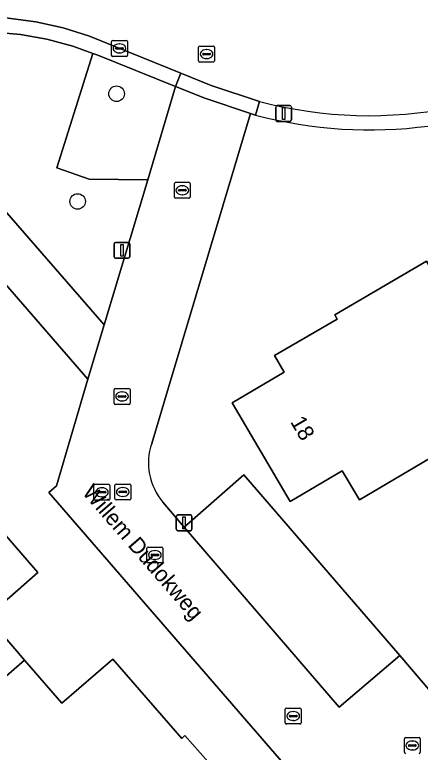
# Model space of a CAD drawing. Extents: x 159352 to 160617, y 385888 to 387323.
# Drawn here: x 160273.33 to 160298.84, y 386422.69 to 386469.07 of the extents above; entities that cross this region are included whole.
import ezdxf

# ---------------------------------------------------------------- set-up
doc = ezdxf.new("R2010")
doc.units = 0
for name, color, linetype in [('IMGEO_Boom', 7, 'Continuous'), ('IMGEO_Erf', 7, 'Continuous'), ('IMGEO_Groenvoorziening', 7, 'Continuous'), ('IMGEO_Kolk', 7, 'Continuous'), ('IMGEO_Lichtmast', 7, 'Continuous'), ('IMGEO_Openbare_ruimte_label', 7, 'Continuous'), ('IMGEO_Pand', 7, 'Continuous'), ('IMGEO_Pand_nummerreeks', 7, 'Continuous'), ('IMGEO_Parkeervlak_open', 7, 'Continuous'), ('IMGEO_Rijbaan_lokaal_open', 7, 'Continuous'), ('IMGEO_Rioolput', 7, 'Continuous'), ('IMGEO_Voetpad_open', 7, 'Continuous')]:
    doc.layers.add(name, color=color, linetype=linetype)

msp = doc.modelspace()

# ---------------------------------------------------------------- linework, layer by layer
at = {"layer": 'IMGEO_Boom'}
for centre in [(160279.736, 386464.107), (160277.284, 386457.33)]:
    msp.add_circle(centre, 0.489, dxfattribs=at)
at = {"layer": 'IMGEO_Erf'}
for points in [[(160282.655, 386438.417), (160283.982, 386436.851), (160287.744, 386440.125), (160297.549, 386428.762), (160299.519, 386426.479), (160345.818, 386453.664), (160350.519, 386456.414), (160336.2, 386481.011), (160318.165, 386470.564), (160309.647, 386465.615)], [(160288.485, 386462.768), (160288.166, 386462.855), (160283.005, 386445.62), (160281.947, 386442.111)]]:
    msp.add_lwpolyline(points, dxfattribs=at)
for points in [[(160354.242, 386455.443), (160347.224, 386451.331), (160348.417, 386449.368), (160294.155, 386417.447), (160275.475, 386439.018), (160275.952, 386439.443), (160277.935, 386446.16), (160261.395, 386465.192), (160260.458, 386464.58), (160235.988, 386447.162), (160271.317, 386406.276), (160288.701, 386386.157), (160367.751, 386432.334)], [(160287.012, 386444.672), (160290.274, 386446.597), (160289.676, 386447.645), (160293.611, 386449.93), (160293.461, 386450.193), (160299.241, 386453.57), (160301.852, 386449.14), (160302.24, 386449.369), (160305.106, 386444.509), (160295.014, 386438.561), (160293.937, 386440.389), (160290.662, 386438.459)], [(160283.847, 386423.547), (160284.029, 386423.746), (160287.418, 386419.914), (160283.643, 386416.636), (160283.137, 386416.196), (160282.841, 386416.535), (160278.952, 386413.158), (160271.792, 386421.402), (160270.9, 386420.628), (160268.315, 386423.603), (160265.785, 386426.515), (160266.676, 386427.289), (160262.762, 386431.796), (160259.483, 386435.57), (160263.378, 386438.954), (160263.082, 386439.293), (160267.362, 386443.01), (160270.687, 386439.159), (160270.466, 386438.961), (160274.782, 386433.987), (160271.591, 386431.198), (160273.944, 386428.484), (160276.298, 386425.769), (160279.504, 386428.548)]]:
    msp.add_lwpolyline(points, close=True, dxfattribs=at)
for centre, radius, start, end in [((160295.647, 386489.609), 27.78, 255.0607, 300.2637), ((160285.522, 386440.881), 3.781, 161.0211, 220.6786)]:
    msp.add_arc(centre, radius, start, end, dxfattribs=at)
at = {"layer": 'IMGEO_Groenvoorziening'}
for points in [[(160278.238, 386466.642), (160276.981, 386467.106), (160275.356, 386467.546), (160273.699, 386467.838), (160272.022, 386467.982), (160270.339, 386467.975), (160268.663, 386467.817), (160267.008, 386467.511), (160265.671, 386467.149), (160265.708, 386464.787), (160278.961, 386449.572), (160281.696, 386458.696), (160278.006, 386458.731), (160275.97, 386459.455)], [(160283.452, 386464.555), (160278.56, 386466.523), (160278.238, 386466.642), (160275.97, 386459.455), (160278.006, 386458.731), (160281.696, 386458.696)]]:
    msp.add_lwpolyline(points, close=True, dxfattribs=at)
at = {"layer": 'IMGEO_Kolk'}
for p, q in [((160279.417, 386466.531), (160279.417, 386467.383)), ((160279.492, 386467.457), (160280.344, 386467.457)), ((160280.418, 386467.383), (160280.418, 386466.531)), ((160279.676, 386466.951), (160279.676, 386466.963)), ((160280.114, 386466.914), (160279.716, 386466.914)), ((160279.719, 386467), (160280.117, 386467)), ((160279.905, 386467.237), (160279.93, 386467.237)), ((160280.16, 386466.963), (160280.16, 386466.951)), ((160280.344, 386466.457), (160279.492, 386466.457)), ((160279.928, 386466.677), (160279.903, 386466.677)), ((160283.448, 386458.534), (160284.3, 386458.534)), ((160283.373, 386457.608), (160283.373, 386458.46)), ((160283.675, 386458.077), (160284.073, 386458.077)), ((160283.861, 386458.314), (160283.886, 386458.314)), ((160284.374, 386458.46), (160284.374, 386457.608)), ((160283.632, 386458.028), (160283.632, 386458.04)), ((160284.07, 386457.991), (160283.672, 386457.991)), ((160283.884, 386457.754), (160283.859, 386457.754)), ((160284.116, 386458.04), (160284.116, 386458.028)), ((160284.3, 386457.534), (160283.448, 386457.534)), ((160279.656, 386445.568), (160280.508, 386445.568)), ((160279.581, 386444.642), (160279.581, 386445.494)), ((160279.84, 386445.062), (160279.84, 386445.074)), ((160279.883, 386445.111), (160280.281, 386445.111)), ((160280.069, 386445.348), (160280.094, 386445.348)), ((160280.324, 386445.074), (160280.324, 386445.062)), ((160280.582, 386445.494), (160280.582, 386444.642)), ((160280.278, 386445.025), (160279.88, 386445.025)), ((160280.092, 386444.788), (160280.067, 386444.788)), ((160280.508, 386444.568), (160279.656, 386444.568)), ((160281.644, 386434.667), (160281.644, 386435.519)), ((160281.719, 386435.593), (160282.571, 386435.593)), ((160282.132, 386435.373), (160282.157, 386435.373)), ((160282.645, 386435.519), (160282.645, 386434.667)), ((160281.903, 386435.087), (160281.903, 386435.099)), ((160282.341, 386435.05), (160281.943, 386435.05)), ((160281.946, 386435.136), (160282.344, 386435.136)), ((160282.387, 386435.099), (160282.387, 386435.087)), ((160282.571, 386434.593), (160281.719, 386434.593)), ((160282.155, 386434.813), (160282.13, 386434.813)), ((160290.35, 386424.537), (160290.35, 386425.389)), ((160290.425, 386425.463), (160291.277, 386425.463)), ((160290.838, 386425.243), (160290.863, 386425.243)), ((160291.351, 386425.389), (160291.351, 386424.537)), ((160290.609, 386424.957), (160290.609, 386424.969)), ((160291.047, 386424.92), (160290.649, 386424.92)), ((160290.652, 386425.006), (160291.05, 386425.006)), ((160290.861, 386424.683), (160290.836, 386424.683)), ((160291.093, 386424.969), (160291.093, 386424.957)), ((160291.277, 386424.463), (160290.425, 386424.463))]:
    msp.add_line(p, q, dxfattribs=at)
for points in [[(160279.417, 386466.531), (160279.417, 386467.383)], [(160279.492, 386467.457), (160280.344, 386467.457)], [(160280.418, 386467.383), (160280.418, 386466.531)], [(160280.344, 386466.457), (160279.492, 386466.457)], [(160283.448, 386458.534), (160284.3, 386458.534)], [(160283.373, 386457.608), (160283.373, 386458.46)], [(160284.374, 386458.46), (160284.374, 386457.608)], [(160284.3, 386457.534), (160283.448, 386457.534)], [(160279.656, 386445.568), (160280.508, 386445.568)], [(160279.581, 386444.642), (160279.581, 386445.494)], [(160280.582, 386445.494), (160280.582, 386444.642)], [(160280.508, 386444.568), (160279.656, 386444.568)], [(160281.644, 386434.667), (160281.644, 386435.519)], [(160281.719, 386435.593), (160282.571, 386435.593)], [(160282.645, 386435.519), (160282.645, 386434.667)], [(160282.571, 386434.593), (160281.719, 386434.593)], [(160290.35, 386424.537), (160290.35, 386425.389)], [(160290.425, 386425.463), (160291.277, 386425.463)], [(160291.351, 386425.389), (160291.351, 386424.537)], [(160291.277, 386424.463), (160290.425, 386424.463)]]:
    msp.add_lwpolyline(points, dxfattribs=at)
for centre, radius, start, end in [((160279.494, 386467.381), 0.0765, 91.552, 178.448), ((160279.494, 386467.381), 0.0765, 91.552, 178.448), ((160280.342, 386467.381), 0.0765, 1.552, 88.448), ((160280.342, 386467.381), 0.0765, 1.552, 88.448), ((160279.716, 386466.96), 0.0403, 85.8775, 175.7526), ((160279.713, 386466.95), 0.0366, 178.938, 274.7102), ((160280.117, 386466.957), 0.043, 264.8664, 352.4533), ((160280.121, 386466.962), 0.0386, 1.7309, 96.639), ((160279.494, 386466.533), 0.0765, 181.552, 268.448), ((160279.494, 386466.533), 0.0765, 181.552, 268.448), ((160280.342, 386466.533), 0.0765, 271.552, 358.448), ((160280.342, 386466.533), 0.0765, 271.552, 358.448), ((160283.45, 386458.458), 0.0765, 91.552, 178.448), ((160283.45, 386458.458), 0.0765, 91.552, 178.448), ((160284.298, 386458.458), 0.0765, 1.552, 88.448), ((160284.298, 386458.458), 0.0765, 1.552, 88.448), ((160283.672, 386458.037), 0.0403, 85.8775, 175.7526), ((160284.077, 386458.039), 0.0386, 1.7309, 96.639), ((160283.45, 386457.61), 0.0765, 181.552, 268.448), ((160283.45, 386457.61), 0.0765, 181.552, 268.448), ((160283.669, 386458.027), 0.0366, 178.938, 274.7102), ((160284.073, 386458.034), 0.043, 264.8664, 352.4533), ((160284.298, 386457.61), 0.0765, 271.552, 358.448), ((160284.298, 386457.61), 0.0765, 271.552, 358.448), ((160279.658, 386445.492), 0.0765, 91.552, 178.448), ((160279.658, 386445.492), 0.0765, 91.552, 178.448), ((160280.506, 386445.492), 0.0765, 1.552, 88.448), ((160280.506, 386445.492), 0.0765, 1.552, 88.448), ((160279.88, 386445.071), 0.0403, 85.8775, 175.7526), ((160279.877, 386445.061), 0.0366, 178.938, 274.7102), ((160280.281, 386445.068), 0.043, 264.8664, 352.4533), ((160280.285, 386445.073), 0.0386, 1.7309, 96.639), ((160279.658, 386444.644), 0.0765, 181.552, 268.448), ((160279.658, 386444.644), 0.0765, 181.552, 268.448), ((160280.506, 386444.644), 0.0765, 271.552, 358.448), ((160280.506, 386444.644), 0.0765, 271.552, 358.448), ((160281.721, 386435.517), 0.0765, 91.552, 178.448), ((160281.721, 386435.517), 0.0765, 91.552, 178.448), ((160282.569, 386435.517), 0.0765, 1.552, 88.448), ((160282.569, 386435.517), 0.0765, 1.552, 88.448), ((160281.943, 386435.096), 0.0403, 85.8775, 175.7526), ((160281.94, 386435.086), 0.0366, 178.938, 274.7102), ((160282.344, 386435.093), 0.043, 264.8664, 352.4533), ((160282.348, 386435.098), 0.0386, 1.7309, 96.639), ((160281.721, 386434.669), 0.0765, 181.552, 268.448), ((160281.721, 386434.669), 0.0765, 181.552, 268.448), ((160282.569, 386434.669), 0.0765, 271.552, 358.448), ((160282.569, 386434.669), 0.0765, 271.552, 358.448), ((160290.427, 386425.387), 0.0765, 91.552, 178.448), ((160290.427, 386425.387), 0.0765, 91.552, 178.448), ((160291.275, 386425.387), 0.0765, 1.552, 88.448), ((160291.275, 386425.387), 0.0765, 1.552, 88.448), ((160290.649, 386424.966), 0.0403, 85.8775, 175.7526), ((160290.646, 386424.956), 0.0366, 178.938, 274.7102), ((160291.05, 386424.963), 0.043, 264.8664, 352.4533), ((160291.054, 386424.968), 0.0386, 1.7309, 96.639), ((160290.427, 386424.539), 0.0765, 181.552, 268.448), ((160290.427, 386424.539), 0.0765, 181.552, 268.448), ((160291.275, 386424.539), 0.0765, 271.552, 358.448), ((160291.275, 386424.539), 0.0765, 271.552, 358.448)]:
    msp.add_arc(centre, radius, start, end, dxfattribs=at)
for centre, major_axis, ratio, start_param, end_param in [((160279.904, 386466.957), (-0.387, 0.002), 0.722429, 4.712389, 7.853982), ((160279.929, 386466.957), (-0.39, 0.002), 0.717154, 1.570796, 4.712389), ((160283.86, 386458.034), (-0.387, 0.002), 0.722429, 4.712389, 7.853982), ((160283.885, 386458.034), (-0.39, 0.002), 0.717154, 1.570796, 4.712389), ((160280.068, 386445.068), (-0.387, 0.002), 0.722429, 4.712389, 7.853982), ((160280.093, 386445.068), (-0.39, 0.002), 0.717154, 1.570796, 4.712389), ((160282.131, 386435.093), (-0.387, 0.002), 0.722429, 4.712389, 7.853982), ((160282.156, 386435.093), (-0.39, 0.002), 0.717154, 1.570796, 4.712389), ((160290.837, 386424.963), (-0.387, 0.002), 0.722429, 4.712389, 7.853982), ((160290.862, 386424.963), (-0.39, 0.002), 0.717154, 1.570796, 4.712389)]:
    msp.add_ellipse(centre, major_axis=major_axis, ratio=ratio, start_param=start_param, end_param=end_param, dxfattribs=at)
at = {"layer": 'IMGEO_Lichtmast'}
for p, q in [((160289.75, 386462.47), (160289.75, 386463.27)), ((160289.75, 386463.27), (160289.75, 386462.47)), ((160289.85, 386463.37), (160290.64, 386463.37)), ((160290.64, 386463.37), (160289.85, 386463.37)), ((160290.74, 386463.27), (160290.74, 386462.47)), ((160290.74, 386462.47), (160290.74, 386463.27)), ((160290.64, 386462.37), (160289.85, 386462.37)), ((160289.85, 386462.37), (160290.64, 386462.37)), ((160279.576, 386453.857), (160279.576, 386454.657)), ((160279.576, 386454.657), (160279.576, 386453.857)), ((160279.676, 386454.757), (160280.466, 386454.757)), ((160280.466, 386454.757), (160279.676, 386454.757)), ((160280.566, 386454.657), (160280.566, 386453.857)), ((160280.566, 386453.857), (160280.566, 386454.657)), ((160280.466, 386453.757), (160279.676, 386453.757)), ((160279.676, 386453.757), (160280.466, 386453.757)), ((160283.488, 386436.716), (160283.488, 386437.516)), ((160283.488, 386437.516), (160283.488, 386436.716)), ((160283.588, 386437.616), (160284.378, 386437.616)), ((160284.378, 386437.616), (160283.588, 386437.616)), ((160284.478, 386437.516), (160284.478, 386436.716)), ((160284.478, 386436.716), (160284.478, 386437.516)), ((160284.378, 386436.616), (160283.588, 386436.616)), ((160283.588, 386436.616), (160284.378, 386436.616))]:
    msp.add_line(p, q, dxfattribs=at)
for points in [[(160290.17, 386463.245), (160290.32, 386463.245), (160290.32, 386462.495), (160290.17, 386462.495), (160290.17, 386463.245)], [(160279.996, 386454.632), (160280.146, 386454.632), (160280.146, 386453.882), (160279.996, 386453.882), (160279.996, 386454.632)], [(160283.908, 386437.491), (160284.058, 386437.491), (160284.058, 386436.741), (160283.908, 386436.741), (160283.908, 386437.491)]]:
    msp.add_lwpolyline(points, dxfattribs=at)
for centre, start, end in [((160289.85, 386463.27), 90, 180), ((160289.85, 386463.27), 90, 180), ((160290.64, 386463.27), 0, 90), ((160290.64, 386463.27), 360, 90), ((160289.85, 386462.47), 180, 270), ((160289.85, 386462.47), 180, 270), ((160290.64, 386462.47), 270, 0), ((160290.64, 386462.47), 270, 0), ((160279.676, 386454.657), 90, 180), ((160279.676, 386454.657), 90, 180), ((160280.466, 386454.657), 0, 90), ((160280.466, 386454.657), 360, 90), ((160279.676, 386453.857), 180, 270), ((160279.676, 386453.857), 180, 270), ((160280.466, 386453.857), 270, 0), ((160280.466, 386453.857), 270, 0), ((160283.588, 386437.516), 90, 180), ((160283.588, 386437.516), 90, 180), ((160284.378, 386437.516), 0, 90), ((160284.378, 386437.516), 360, 90), ((160283.588, 386436.716), 180, 270), ((160283.588, 386436.716), 180, 270), ((160284.378, 386436.716), 270, 0), ((160284.378, 386436.716), 270, 0)]:
    msp.add_arc(centre, 0.1, start, end, dxfattribs=at)
at = {"layer": 'IMGEO_Pand'}
for points in [[(160290.662, 386438.459), (160293.937, 386440.389), (160295.014, 386438.561), (160305.106, 386444.509), (160302.24, 386449.369), (160301.852, 386449.14), (160299.241, 386453.57), (160293.461, 386450.193), (160293.611, 386449.93), (160289.676, 386447.645), (160290.274, 386446.597), (160287.012, 386444.672)], [(160273.944, 386428.484), (160271.591, 386431.198), (160274.782, 386433.987), (160270.466, 386438.961), (160270.687, 386439.159), (160267.362, 386443.01), (160263.082, 386439.293), (160263.378, 386438.954), (160259.483, 386435.57), (160262.762, 386431.796), (160266.676, 386427.289), (160265.785, 386426.515), (160268.315, 386423.603)], [(160268.315, 386423.603), (160270.9, 386420.628), (160271.792, 386421.402), (160278.952, 386413.158), (160282.841, 386416.535), (160283.137, 386416.196), (160283.643, 386416.636), (160287.418, 386419.914), (160284.029, 386423.746), (160283.847, 386423.547), (160279.504, 386428.548), (160276.298, 386425.769), (160273.944, 386428.484)]]:
    msp.add_lwpolyline(points, close=True, dxfattribs=at)
at = {"layer": 'IMGEO_Parkeervlak_open'}
msp.add_lwpolyline([(160293.743, 386425.529), (160297.549, 386428.762), (160287.744, 386440.125), (160283.982, 386436.851)], close=True, dxfattribs=at)
at = {"layer": 'IMGEO_Rijbaan_lokaal_open'}
for points in [[(160265.1, 386467.933), (160265.35, 386468.009), (160265.947, 386468.192), (160267.658, 386468.591), (160269.397, 386468.836), (160271.152, 386468.924), (160272.908, 386468.856), (160274.65, 386468.631), (160276.365, 386468.251), (160278.04, 386467.719), (160283.776, 386465.393), (160285.691, 386464.616), (160288.732, 386463.62)], [(160281.947, 386442.111), (160283.005, 386445.62), (160288.166, 386462.855), (160285.287, 386463.833), (160283.452, 386464.555), (160281.696, 386458.696), (160278.961, 386449.572), (160277.935, 386446.16), (160275.952, 386439.443), (160275.475, 386439.018), (160294.155, 386417.447), (160348.417, 386449.368)], [(160348.417, 386449.368), (160347.224, 386451.331), (160345.818, 386453.664), (160299.519, 386426.479), (160297.549, 386428.762), (160293.743, 386425.529), (160283.982, 386436.851), (160282.655, 386438.417)]]:
    msp.add_lwpolyline(points, dxfattribs=at)
for centre, radius, start, end in [((160295.627, 386489.8), 27.073, 255.2455, 281.3848), ((160285.522, 386440.881), 3.781, 161.0211, 220.6786)]:
    msp.add_arc(centre, radius, start, end, dxfattribs=at)
at = {"layer": 'IMGEO_Rioolput'}
for p, q in [((160284.899, 386466.176), (160284.899, 386467.028)), ((160284.974, 386467.102), (160285.826, 386467.102)), ((160285.387, 386466.882), (160285.412, 386466.882)), ((160285.9, 386467.028), (160285.9, 386466.176)), ((160285.158, 386466.596), (160285.158, 386466.608)), ((160285.596, 386466.559), (160285.198, 386466.559)), ((160285.201, 386466.645), (160285.599, 386466.645)), ((160285.642, 386466.608), (160285.642, 386466.596)), ((160285.826, 386466.102), (160284.974, 386466.102)), ((160285.41, 386466.322), (160285.385, 386466.322)), ((160278.388, 386439.538), (160279.24, 386439.538)), ((160279.701, 386439.557), (160280.553, 386439.557)), ((160278.313, 386438.612), (160278.313, 386439.464)), ((160278.572, 386439.032), (160278.572, 386439.044)), ((160278.615, 386439.081), (160279.013, 386439.081)), ((160278.801, 386439.318), (160278.826, 386439.318)), ((160279.056, 386439.044), (160279.056, 386439.032)), ((160279.314, 386439.464), (160279.314, 386438.612)), ((160279.626, 386438.631), (160279.626, 386439.483)), ((160279.885, 386439.051), (160279.885, 386439.063)), ((160279.928, 386439.1), (160280.326, 386439.1)), ((160280.114, 386439.337), (160280.139, 386439.337)), ((160280.369, 386439.063), (160280.369, 386439.051)), ((160280.627, 386439.483), (160280.627, 386438.631)), ((160279.01, 386438.995), (160278.612, 386438.995)), ((160278.824, 386438.758), (160278.799, 386438.758)), ((160280.323, 386439.014), (160279.925, 386439.014)), ((160280.137, 386438.777), (160280.112, 386438.777)), ((160279.24, 386438.538), (160278.388, 386438.538)), ((160280.553, 386438.557), (160279.701, 386438.557)), ((160297.843, 386422.686), (160297.843, 386423.538)), ((160297.918, 386423.612), (160298.77, 386423.612)), ((160298.331, 386423.392), (160298.356, 386423.392)), ((160298.844, 386423.538), (160298.844, 386422.686)), ((160298.102, 386423.106), (160298.102, 386423.118)), ((160298.54, 386423.069), (160298.142, 386423.069)), ((160298.145, 386423.155), (160298.543, 386423.155)), ((160298.354, 386422.832), (160298.329, 386422.832)), ((160298.586, 386423.118), (160298.586, 386423.106))]:
    msp.add_line(p, q, dxfattribs=at)
for points in [[(160284.899, 386466.176), (160284.899, 386467.028)], [(160284.974, 386467.102), (160285.826, 386467.102)], [(160285.9, 386467.028), (160285.9, 386466.176)], [(160285.826, 386466.102), (160284.974, 386466.102)], [(160278.388, 386439.538), (160279.24, 386439.538)], [(160279.701, 386439.557), (160280.553, 386439.557)], [(160278.313, 386438.612), (160278.313, 386439.464)], [(160279.314, 386439.464), (160279.314, 386438.612)], [(160279.626, 386438.631), (160279.626, 386439.483)], [(160280.627, 386439.483), (160280.627, 386438.631)], [(160279.24, 386438.538), (160278.388, 386438.538)], [(160280.553, 386438.557), (160279.701, 386438.557)], [(160297.843, 386422.686), (160297.843, 386423.538)], [(160297.918, 386423.612), (160298.77, 386423.612)], [(160298.844, 386423.538), (160298.844, 386422.686)]]:
    msp.add_lwpolyline(points, dxfattribs=at)
for centre, radius, start, end in [((160284.976, 386467.026), 0.0765, 91.552, 178.448), ((160284.976, 386467.026), 0.0765, 91.552, 178.448), ((160285.824, 386467.026), 0.0765, 1.552, 88.448), ((160285.824, 386467.026), 0.0765, 1.552, 88.448), ((160285.198, 386466.605), 0.0403, 85.8775, 175.7526), ((160285.195, 386466.595), 0.0366, 178.938, 274.7102), ((160285.599, 386466.602), 0.043, 264.8664, 352.4533), ((160285.603, 386466.607), 0.0386, 1.7309, 96.639), ((160284.976, 386466.178), 0.0765, 181.552, 268.448), ((160284.976, 386466.178), 0.0765, 181.552, 268.448), ((160285.824, 386466.178), 0.0765, 271.552, 358.448), ((160285.824, 386466.178), 0.0765, 271.552, 358.448), ((160278.39, 386439.462), 0.0765, 91.552, 178.448), ((160278.39, 386439.462), 0.0765, 91.552, 178.448), ((160279.238, 386439.462), 0.0765, 1.552, 88.448), ((160279.238, 386439.462), 0.0765, 1.552, 88.448), ((160279.703, 386439.481), 0.0765, 91.552, 178.448), ((160279.703, 386439.481), 0.0765, 91.552, 178.448), ((160280.551, 386439.481), 0.0765, 1.552, 88.448), ((160280.551, 386439.481), 0.0765, 1.552, 88.448), ((160278.612, 386439.041), 0.0403, 85.8775, 175.7526), ((160278.609, 386439.031), 0.0366, 178.938, 274.7102), ((160279.013, 386439.038), 0.043, 264.8664, 352.4533), ((160279.017, 386439.043), 0.0386, 1.7309, 96.639), ((160279.925, 386439.06), 0.0403, 85.8775, 175.7526), ((160279.922, 386439.05), 0.0366, 178.938, 274.7102), ((160280.326, 386439.057), 0.043, 264.8664, 352.4533), ((160280.33, 386439.062), 0.0386, 1.7309, 96.639), ((160278.39, 386438.614), 0.0765, 181.552, 268.448), ((160278.39, 386438.614), 0.0765, 181.552, 268.448), ((160279.238, 386438.614), 0.0765, 271.552, 358.448), ((160279.238, 386438.614), 0.0765, 271.552, 358.448), ((160279.703, 386438.633), 0.0765, 181.552, 268.448), ((160279.703, 386438.633), 0.0765, 181.552, 268.448), ((160280.551, 386438.633), 0.0765, 271.552, 358.448), ((160280.551, 386438.633), 0.0765, 271.552, 358.448), ((160297.92, 386423.536), 0.0765, 91.552, 178.448), ((160297.92, 386423.536), 0.0765, 91.552, 178.448), ((160298.768, 386423.536), 0.0765, 1.552, 88.448), ((160298.768, 386423.536), 0.0765, 1.552, 88.448), ((160298.142, 386423.115), 0.0403, 85.8775, 175.7526), ((160298.139, 386423.105), 0.0366, 178.938, 274.7102), ((160298.543, 386423.112), 0.043, 264.8664, 352.4533), ((160298.547, 386423.117), 0.0386, 1.7309, 96.639), ((160297.92, 386422.688), 0.0765, 181.552, 268.448), ((160297.92, 386422.688), 0.0765, 181.552, 268.448), ((160298.768, 386422.688), 0.0765, 271.552, 358.448), ((160298.768, 386422.688), 0.0765, 271.552, 358.448)]:
    msp.add_arc(centre, radius, start, end, dxfattribs=at)
for centre, major_axis, ratio, start_param, end_param in [((160285.386, 386466.602), (-0.387, 0.002), 0.722429, 4.712389, 7.853982), ((160285.411, 386466.602), (-0.39, 0.002), 0.717154, 1.570796, 4.712389), ((160278.8, 386439.038), (-0.387, 0.002), 0.722429, 4.712389, 7.853982), ((160278.825, 386439.038), (-0.39, 0.002), 0.717154, 1.570796, 4.712389), ((160280.113, 386439.057), (-0.387, 0.002), 0.722429, 4.712389, 7.853982), ((160280.138, 386439.057), (-0.39, 0.002), 0.717154, 1.570796, 4.712389), ((160298.33, 386423.112), (-0.387, 0.002), 0.722429, 4.712389, 7.853982), ((160298.355, 386423.112), (-0.39, 0.002), 0.717154, 1.570796, 4.712389)]:
    msp.add_ellipse(centre, major_axis=major_axis, ratio=ratio, start_param=start_param, end_param=end_param, dxfattribs=at)
at = {"layer": 'IMGEO_Voetpad_open'}
for points in [[(160278.04, 386467.719), (160276.365, 386468.251), (160274.65, 386468.631), (160272.908, 386468.856), (160271.152, 386468.924), (160269.397, 386468.836), (160267.658, 386468.591), (160265.947, 386468.192), (160265.35, 386468.009), (160265.671, 386467.149), (160267.008, 386467.511), (160268.663, 386467.817), (160270.339, 386467.975), (160272.022, 386467.982), (160273.699, 386467.838), (160275.356, 386467.546), (160276.981, 386467.106), (160278.238, 386466.642), (160278.56, 386466.523), (160283.452, 386464.555), (160283.776, 386465.393)], [(160230.453, 386443.23), (160235.988, 386447.162), (160260.458, 386464.58), (160261.395, 386465.192), (160277.935, 386446.16), (160278.961, 386449.572), (160265.708, 386464.787), (160265.671, 386467.149), (160265.35, 386468.009), (160265.1, 386467.933), (160265.268, 386467.49), (160263.5, 386466.797), (160261.801, 386465.949), (160260.524, 386465.178), (160260.249, 386465.546), (160234.429, 386447.14), (160211.005, 386430.675), (160208.496, 386428.903), (160202.859, 386424.874), (160203.525, 386424.098), (160210.178, 386428.825)], [(160288.485, 386462.768), (160288.732, 386463.62), (160285.691, 386464.616), (160283.776, 386465.393), (160283.452, 386464.555), (160285.287, 386463.833), (160288.166, 386462.855)]]:
    msp.add_lwpolyline(points, close=True, dxfattribs=at)
msp.add_lwpolyline([(160288.732, 386463.62), (160288.485, 386462.768)], dxfattribs=at)
for centre, radius, start, end in [((160295.647, 386489.609), 27.78, 255.0607, 300.2637), ((160295.627, 386489.8), 27.073, 255.2455, 281.3848)]:
    msp.add_arc(centre, radius, start, end, dxfattribs=at)

# ---------------------------------------------------------------- texts
at = {"layer": 'IMGEO_Openbare_ruimte_label'}
msp.add_text('Willem Dudokweg', height=1, rotation=310.9057, dxfattribs=at).set_placement((160277.528, 386438.998))
at = {"layer": 'IMGEO_Pand_nummerreeks'}
msp.add_text('18', height=1, rotation=300.4333, dxfattribs=at).set_placement((160290.639, 386443.473))

doc.saveas('drawing.dxf')
